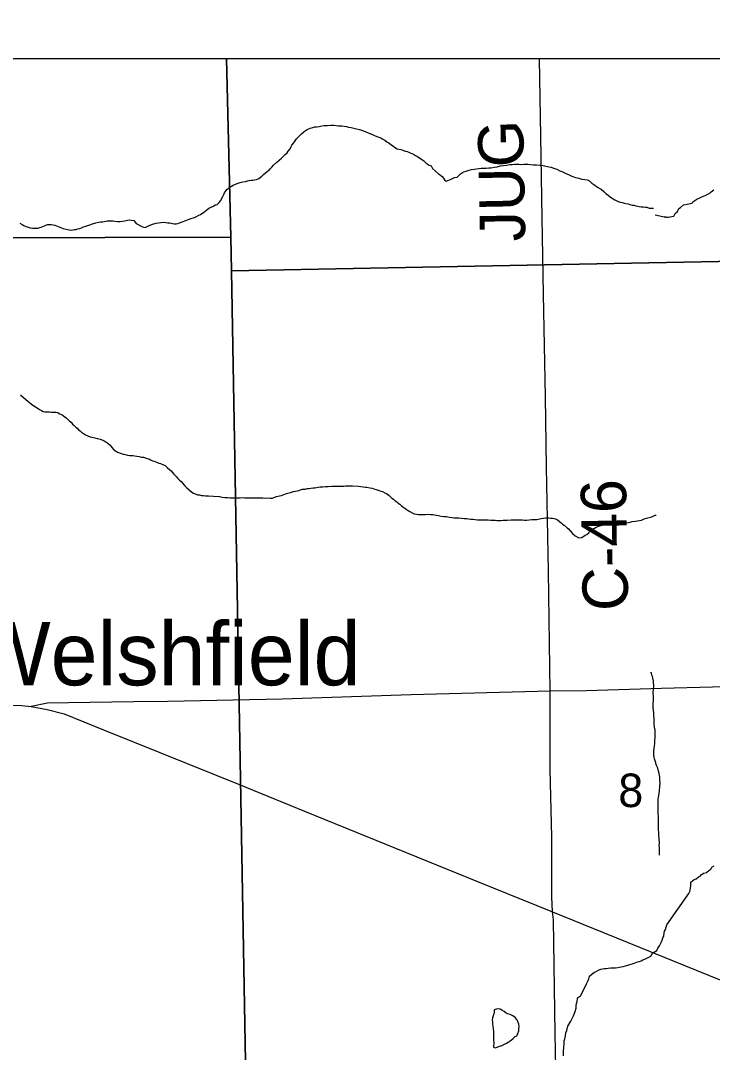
# Model space of a CAD drawing. Extents: x 10.6 to 44.6, y -2.6 to 23.4.
# Drawn here: x 17.902 to 18.767, y 17.784 to 19.074 of the extents above; entities that cross this region are included whole.
import ezdxf

# ---------------------------------------------------------------- set-up
doc = ezdxf.new("R2010")
doc.units = 0
for name, color, linetype in [('GM_X_County_Road', 7, 'Continuous'), ('GM_X_County_Road_Text', 7, 'Continuous'), ('GM_X_Minor_Lake', 7, 'Continuous'), ('GM_X_Minor_River', 7, 'Continuous'), ('GM_X_Section', 7, 'Continuous'), ('GM_X_Section_Text', 7, 'Continuous'), ('GM_X_Township_Road', 7, 'Continuous'), ('GM_X_Unincorporated_Text', 7, 'Continuous'), ('GM_X_US_Route', 7, 'Continuous'), ('SH_Border', 7, 'Continuous')]:
    doc.layers.add(name, color=color, linetype=linetype)

msp = doc.modelspace()

# ---------------------------------------------------------------- linework, layer by layer
at = {"layer": 'GM_X_County_Road'}
for points in [[(18.5638, 18.2353), (18.5617, 18.3854), (18.5592, 18.5158), (18.5581, 18.6037), (18.5556, 18.7321), (18.5539, 18.8276), (18.5525, 18.9292), (18.5508, 19.0263)], [(18.5668, 17.9597), (18.5662, 17.9782), (18.5662, 18.0107), (18.566, 18.0527), (18.564, 18.1379), (18.5638, 18.2353)], [(18.5905, 16.6049), (18.5903, 16.6355), (18.5888, 16.722), (18.5871, 16.8327), (18.5864, 16.8707), (18.5837, 17.0419), (18.5822, 17.1636), (18.5811, 17.2351), (18.578, 17.426), (18.577, 17.4889), (18.5741, 17.6053), (18.5717, 17.7206), (18.5702, 17.8073), (18.568, 17.9494), (18.5668, 17.9597)]]:
    msp.add_lwpolyline(points, dxfattribs=at)
at = {"layer": 'GM_X_Minor_Lake'}
for points in [[(18.494, 17.8371), (18.4941, 17.8341), (18.4934, 17.8318), (18.4927, 17.8295), (18.492, 17.8268), (18.4916, 17.8241), (18.4917, 17.8219), (18.4918, 17.8192), (18.4922, 17.8165), (18.4926, 17.8131), (18.4931, 17.8097), (18.4931, 17.8078), (18.4932, 17.8059), (18.4932, 17.8029), (18.4933, 17.8006), (18.4934, 17.7945), (18.4931, 17.7926), (18.4931, 17.7903), (18.495, 17.7896), (18.4977, 17.7904), (18.5007, 17.7913), (18.5026, 17.7921), (18.5045, 17.7929), (18.5067, 17.7941), (18.5094, 17.7953), (18.5113, 17.7964), (18.5139, 17.798), (18.5173, 17.8007), (18.5202, 17.8035), (18.5221, 17.8046), (18.5236, 17.8073), (18.5246, 17.8108), (18.525, 17.8135), (18.5253, 17.8157), (18.5249, 17.8192), (18.5236, 17.8222), (18.5221, 17.8248), (18.5201, 17.8274), (18.5174, 17.8296), (18.5139, 17.8311), (18.5109, 17.8318), (18.509, 17.8329), (18.5063, 17.8347), (18.5036, 17.8366), (18.5013, 17.8376), (18.4982, 17.8383), (18.494, 17.8371)], [(18.494, 17.8371), (18.4941, 17.8341), (18.4934, 17.8318), (18.4927, 17.8295), (18.492, 17.8268), (18.4916, 17.8241), (18.4917, 17.8219), (18.4918, 17.8192), (18.4922, 17.8165), (18.4926, 17.8131), (18.4931, 17.8097), (18.4931, 17.8078), (18.4932, 17.8059), (18.4932, 17.8029), (18.4933, 17.8006), (18.4934, 17.7945), (18.4931, 17.7926), (18.4931, 17.7903), (18.495, 17.7896), (18.4977, 17.7904), (18.5007, 17.7913), (18.5026, 17.7921), (18.5045, 17.7929), (18.5067, 17.7941)], [(18.5067, 17.7941), (18.5094, 17.7953), (18.5113, 17.7964), (18.5139, 17.798), (18.5173, 17.8007), (18.5202, 17.8035), (18.5221, 17.8046), (18.5236, 17.8073), (18.5246, 17.8108), (18.525, 17.8135), (18.5253, 17.8157), (18.5249, 17.8192), (18.5236, 17.8222), (18.5221, 17.8248), (18.5201, 17.8274), (18.5174, 17.8296), (18.5139, 17.8311), (18.5109, 17.8318), (18.509, 17.8329), (18.5063, 17.8347), (18.5036, 17.8366), (18.5013, 17.8376), (18.4982, 17.8383), (18.494, 17.8371)]]:
    msp.add_lwpolyline(points, dxfattribs=at)
at = {"layer": 'GM_X_Minor_River'}
for points in [[(18.0196, 18.8233), (18.0231, 18.823), (18.0265, 18.8227), (18.0292, 18.8231), (18.0318, 18.8236), (18.0337, 18.824), (18.0356, 18.8244), (18.0379, 18.8248), (18.0402, 18.8245), (18.0432, 18.8242), (18.0463, 18.8205), (18.0536, 18.8168), (18.0556, 18.8157), (18.0575, 18.8154), (18.0616, 18.8174), (18.0669, 18.8194), (18.0714, 18.8206), (18.0741, 18.8211), (18.0802, 18.8219), (18.0836, 18.8216), (18.0859, 18.8213), (18.0885, 18.821), (18.0916, 18.8203), (18.0939, 18.82), (18.0962, 18.82), (18.0984, 18.8204), (18.1007, 18.8212), (18.1037, 18.8225), (18.1086, 18.8241), (18.1128, 18.8257), (18.1162, 18.8269), (18.1192, 18.8277), (18.1218, 18.8293), (18.1248, 18.8309), (18.1267, 18.8317), (18.1286, 18.8329), (18.1305, 18.8341), (18.1324, 18.8356), (18.1346, 18.8376), (18.1372, 18.8395), (18.1399, 18.8407), (18.1429, 18.8419), (18.1451, 18.8435), (18.1474, 18.8443), (18.15, 18.8466), (18.1519, 18.8486), (18.1548, 18.8543), (18.1559, 18.8566), (18.1566, 18.8589), (18.1595, 18.8628), (18.1629, 18.8655), (18.1655, 18.8671), (18.1678, 18.8683), (18.1704, 18.8695), (18.1738, 18.8707), (18.1765, 18.8715), (18.1799, 18.8724), (18.1829, 18.8728), (18.1856, 18.8736), (18.1878, 18.8741), (18.1901, 18.8745), (18.1924, 18.8745), (18.1943, 18.875), (18.1966, 18.8754), (18.1996, 18.8766), (18.2033, 18.8797), (18.2056, 18.8817), (18.2082, 18.8836), (18.2104, 18.8856), (18.2123, 18.8868), (18.2138, 18.8887), (18.216, 18.891), (18.2182, 18.8933), (18.2224, 18.8969), (18.2253, 18.8996), (18.2279, 18.9019), (18.2302, 18.9042), (18.2328, 18.9066), (18.235, 18.9089), (18.2365, 18.9108), (18.2387, 18.9139), (18.2402, 18.9166), (18.2409, 18.9185), (18.2435, 18.9213), (18.245, 18.9236), (18.2468, 18.9263), (18.2532, 18.9325), (18.2565, 18.9356), (18.2603, 18.938), (18.264, 18.9396), (18.2671, 18.9404), (18.2697, 18.9412), (18.2724, 18.9413), (18.275, 18.9417), (18.2784, 18.9425), (18.2815, 18.943), (18.2857, 18.9431), (18.2898, 18.9432), (18.2933, 18.9432), (18.2963, 18.9429), (18.2994, 18.9426)], [(18.2994, 18.9426), (18.3036, 18.9423), (18.3062, 18.942), (18.3093, 18.9417), (18.3119, 18.941), (18.315, 18.9403), (18.3184, 18.9396), (18.3219, 18.9389), (18.3257, 18.9379), (18.3292, 18.9368), (18.3326, 18.9353), (18.3364, 18.9339), (18.3418, 18.9317), (18.3453, 18.9299), (18.3487, 18.9289), (18.3522, 18.9274), (18.3549, 18.9259), (18.3572, 18.9245), (18.3599, 18.9226), (18.3622, 18.9212), (18.3649, 18.9193), (18.3668, 18.9178), (18.3695, 18.916), (18.3726, 18.9138), (18.3772, 18.9127), (18.3799, 18.912), (18.3826, 18.911), (18.3853, 18.9103), (18.3872, 18.9095), (18.3891, 18.9088), (18.3929, 18.907), (18.3956, 18.9055), (18.3983, 18.9041), (18.4061, 18.8986), (18.4088, 18.896), (18.4126, 18.8934), (18.4153, 18.8923), (18.4169, 18.8893), (18.4208, 18.886), (18.4243, 18.8826), (18.427, 18.8808), (18.4289, 18.8793), (18.4305, 18.877), (18.432, 18.8748), (18.434, 18.8733), (18.44, 18.8757), (18.4442, 18.8777), (18.4476, 18.8785), (18.452, 18.8824), (18.4543, 18.884), (18.4562, 18.8848), (18.4588, 18.886), (18.4626, 18.8872), (18.4656, 18.8877), (18.469, 18.8885), (18.4778, 18.8895), (18.4808, 18.8895), (18.4838, 18.8896), (18.4873, 18.89), (18.4903, 18.8901), (18.4941, 18.8906), (18.4975, 18.8914), (18.5017, 18.8923), (18.5055, 18.8927), (18.5096, 18.8932), (18.5134, 18.894), (18.5165, 18.8941), (18.5195, 18.8945), (18.5225, 18.8946), (18.5252, 18.8947), (18.5275, 18.8943), (18.5309, 18.8944), (18.5332, 18.8945), (18.5362, 18.8945), (18.5393, 18.8942), (18.5431, 18.8939), (18.5469, 18.8936), (18.5515, 18.8933), (18.5553, 18.8927), (18.5587, 18.892), (18.5622, 18.8913), (18.5652, 18.891), (18.5683, 18.8895), (18.5725, 18.8881), (18.576, 18.8863), (18.5798, 18.8848), (18.5836, 18.883), (18.5867, 18.8816), (18.591, 18.8794), (18.5955, 18.878), (18.5998, 18.8769), (18.6036, 18.8758), (18.6074, 18.8752), (18.6101, 18.8748), (18.612, 18.8745), (18.6159, 18.8708), (18.6186, 18.869), (18.6232, 18.8656), (18.6259, 18.8642), (18.6278, 18.8631), (18.6309, 18.8605)], [(18.6309, 18.8605), (18.6336, 18.8579), (18.6367, 18.8557), (18.6394, 18.8534), (18.6414, 18.852), (18.6448, 18.8501), (18.6483, 18.8483), (18.6514, 18.8472), (18.654, 18.8465), (18.6563, 18.8458), (18.6586, 18.8455), (18.6613, 18.8448), (18.6636, 18.8441), (18.6663, 18.8434), (18.6686, 18.8431), (18.6712, 18.8424), (18.6735, 18.842), (18.6754, 18.8417), (18.6777, 18.8414), (18.6804, 18.8414), (18.6831, 18.8407), (18.685, 18.8407), (18.6877, 18.8397), (18.6907, 18.8394), (18.693, 18.8394), (18.693, 18.8394)], [(18.6951, 18.8313), (18.7088, 18.8283), (18.7065, 18.8286), (18.7088, 18.8283), (18.7118, 18.8283), (18.7137, 18.8287), (18.716, 18.8291), (18.7186, 18.8295), (18.7201, 18.8329), (18.7231, 18.8352), (18.725, 18.839), (18.7269, 18.8402), (18.7306, 18.8436), (18.7333, 18.844), (18.7416, 18.8456), (18.7424, 18.8475), (18.7473, 18.8506), (18.7511, 18.8525), (18.7537, 18.8537), (18.7556, 18.8545), (18.7586, 18.8556), (18.7613, 18.8572), (18.7636, 18.8583), (18.7654, 18.8599), (18.7685, 18.8625)], [(17.901, 18.8207), (17.9037, 18.8193), (17.906, 18.8178), (17.9083, 18.8167), (17.9102, 18.816), (17.9137, 18.8149), (17.9171, 18.8146), (17.9205, 18.8147), (17.9232, 18.8147), (17.9259, 18.8152), (17.9277, 18.8156), (17.9296, 18.8164), (17.9315, 18.8176), (17.9334, 18.8184), (17.9353, 18.8192), (17.9383, 18.8193), (17.9402, 18.8189), (17.9425, 18.8186), (17.9448, 18.8183), (17.9552, 18.8143), (17.9586, 18.8132), (17.9624, 18.8126), (17.9655, 18.8122), (17.9689, 18.8127), (17.9712, 18.8127), (17.9731, 18.8135), (17.9757, 18.814), (17.978, 18.8148), (17.9806, 18.816), (17.9832, 18.8172), (17.9859, 18.818), (17.9882, 18.8188), (17.9919, 18.82), (17.9961, 18.8213), (17.9995, 18.8221), (18.0018, 18.8225), (18.0044, 18.8226), (18.0063, 18.823), (18.0082, 18.8234), (18.0101, 18.8235), (18.0124, 18.8235), (18.0151, 18.8236), (18.0173, 18.8236), (18.0196, 18.8233)], [(17.9018, 18.606), (17.9049, 18.603), (17.9084, 18.6001), (17.9153, 18.5945), (17.9184, 18.5923), (17.9203, 18.5912), (17.9227, 18.5897), (17.9254, 18.5879), (17.928, 18.5864), (17.93, 18.5853), (17.9326, 18.585), (17.9357, 18.5847), (17.938, 18.5848), (17.9406, 18.5844), (17.9433, 18.5845), (17.946, 18.5842), (17.9483, 18.5838), (17.9506, 18.5824), (17.9533, 18.5813)], [(17.9533, 18.5813), (17.9556, 18.5798), (17.9587, 18.5772), (17.9614, 18.575), (17.9629, 18.5731), (17.9649, 18.5717), (17.9668, 18.5694), (17.9688, 18.5676), (17.9707, 18.5657), (17.9726, 18.5642), (17.9742, 18.5624), (17.9761, 18.5609), (17.9781, 18.5594), (17.9804, 18.5576), (17.9831, 18.5561), (17.9889, 18.5536), (17.9908, 18.5532), (17.9946, 18.5522), (17.9976, 18.5515), (17.9996, 18.5511), (18.0015, 18.5508), (18.0045, 18.5493), (18.0065, 18.5486), (18.0084, 18.5475), (18.0111, 18.5457), (18.0138, 18.5431), (18.0158, 18.5401), (18.0185, 18.5375), (18.0204, 18.536), (18.0231, 18.5342), (18.0269, 18.5331), (18.03, 18.532), (18.0327, 18.5313), (18.0354, 18.5306), (18.0384, 18.5303), (18.0403, 18.53), (18.0422, 18.53), (18.0445, 18.5297), (18.0472, 18.5294), (18.0499, 18.529), (18.0529, 18.5283), (18.0556, 18.528), (18.0579, 18.5273), (18.0598, 18.5266), (18.0621, 18.5259), (18.0644, 18.5248), (18.0667, 18.5237), (18.069, 18.523), (18.0709, 18.5223), (18.0728, 18.5216), (18.0748, 18.5208), (18.0767, 18.5201), (18.0805, 18.5187), (18.0824, 18.5176), (18.0851, 18.5154), (18.0883, 18.5124), (18.0902, 18.5109), (18.0917, 18.509), (18.0933, 18.5068), (18.0964, 18.5038), (18.0984, 18.5016), (18.1003, 18.4993), (18.1026, 18.4975), (18.1042, 18.4956), (18.1066, 18.4926), (18.1093, 18.49), (18.1124, 18.4871), (18.1159, 18.4845), (18.1182, 18.483), (18.1212, 18.4819), (18.1232, 18.4812), (18.1254, 18.4809), (18.1281, 18.4802), (18.1304, 18.4802), (18.1331, 18.4799), (18.1369, 18.4796), (18.143, 18.4794), (18.1506, 18.4788), (18.1536, 18.4781), (18.1571, 18.4778), (18.1605, 18.4775), (18.1636, 18.4772), (18.1666, 18.4772), (18.17, 18.4773), (18.1727, 18.4774), (18.1746, 18.4774), (18.1765, 18.4774), (18.1791, 18.4775), (18.1818, 18.4772), (18.1852, 18.4772), (18.1894, 18.4773), (18.1936, 18.4774), (18.2046, 18.4773), (18.2081, 18.477), (18.2115, 18.4771), (18.2142, 18.4767), (18.2164, 18.4768), (18.2217, 18.4788), (18.2255, 18.4796), (18.2282, 18.4801), (18.2342, 18.4825)], [(18.2342, 18.4825), (18.2391, 18.4841), (18.2429, 18.485), (18.2456, 18.4854), (18.2478, 18.4862), (18.2497, 18.4866), (18.2516, 18.4874), (18.2543, 18.4879), (18.2577, 18.4883), (18.2603, 18.4888), (18.2626, 18.4888), (18.2649, 18.4892), (18.2675, 18.4897), (18.2698, 18.4897), (18.2717, 18.4901), (18.274, 18.4906), (18.2762, 18.491), (18.2797, 18.4911), (18.2831, 18.4915), (18.2865, 18.4916), (18.2911, 18.4917), (18.2941, 18.4918), (18.2968, 18.4918), (18.2991, 18.4919), (18.3013, 18.4919), (18.3032, 18.492), (18.3059, 18.492), (18.3082, 18.4921), (18.3108, 18.4921), (18.3143, 18.4922), (18.3169, 18.4923), (18.3245, 18.4917), (18.3272, 18.4913), (18.3303, 18.491), (18.3329, 18.4907), (18.3348, 18.4904), (18.3387, 18.4897), (18.3413, 18.4894), (18.3436, 18.4887), (18.3463, 18.4876), (18.3501, 18.4865), (18.3524, 18.4858), (18.3544, 18.4851), (18.3574, 18.4836), (18.3594, 18.4825), (18.3628, 18.4803), (18.3659, 18.477), (18.3679, 18.4755), (18.3702, 18.4736), (18.3721, 18.4722), (18.3741, 18.4707), (18.376, 18.4692), (18.3779, 18.4674), (18.3799, 18.4659), (18.3822, 18.4644), (18.3841, 18.4629), (18.3864, 18.4615), (18.3884, 18.46), (18.3914, 18.4585), (18.3941, 18.4574), (18.3968, 18.4567), (18.3995, 18.4564), (18.4052, 18.4565), (18.4082, 18.4566), (18.4101, 18.4567), (18.4143, 18.4564), (18.4173, 18.4564), (18.4216, 18.4554), (18.4242, 18.4551), (18.4277, 18.4544), (18.4311, 18.4541), (18.4341, 18.4538), (18.4361, 18.4534), (18.4383, 18.4531), (18.4414, 18.4528), (18.4441, 18.4524), (18.4471, 18.4521), (18.4498, 18.4522), (18.4532, 18.4519), (18.4563, 18.4516), (18.4597, 18.4513), (18.462, 18.4509), (18.4646, 18.4506), (18.4673, 18.4507), (18.47, 18.4503), (18.473, 18.4497), (18.4776, 18.4498), (18.4863, 18.4496), (18.4894, 18.4493), (18.4924, 18.4493), (18.4951, 18.4494), (18.4974, 18.449), (18.5001, 18.4491), (18.5023, 18.4491), (18.5054, 18.4492), (18.5103, 18.4493), (18.5153, 18.4498), (18.5202, 18.4499), (18.5251, 18.4496), (18.5293, 18.4497), (18.532, 18.4494)], [(18.532, 18.4494), (18.5343, 18.4495), (18.5411, 18.45), (18.5445, 18.4501), (18.5472, 18.4501), (18.5529, 18.4514), (18.5586, 18.4523), (18.562, 18.4523), (18.5647, 18.452), (18.5669, 18.4517), (18.5689, 18.4514), (18.5708, 18.451), (18.5731, 18.4499), (18.5758, 18.4477), (18.5777, 18.4462), (18.5793, 18.4444), (18.5816, 18.4429), (18.5851, 18.4399), (18.587, 18.4384), (18.589, 18.4362), (18.5917, 18.4328), (18.5952, 18.4299), (18.5998, 18.4273), (18.6036, 18.4278), (18.6077, 18.4305), (18.61, 18.4313), (18.6126, 18.4337), (18.6133, 18.4356), (18.6152, 18.436), (18.6174, 18.4383), (18.6193, 18.4395), (18.6216, 18.4407), (18.6235, 18.4415), (18.6261, 18.4423), (18.6291, 18.4432), (18.631, 18.4436), (18.6333, 18.444), (18.6363, 18.4445), (18.6401, 18.4445), (18.6443, 18.445), (18.6477, 18.4451), (18.6519, 18.4452), (18.6546, 18.4456), (18.6569, 18.4457), (18.6591, 18.4461), (18.6618, 18.4465), (18.6641, 18.447), (18.6667, 18.4478), (18.6701, 18.4482), (18.6731, 18.4487), (18.6758, 18.4491), (18.6781, 18.4495), (18.6815, 18.4508), (18.6845, 18.452), (18.6913, 18.4536), (18.6951, 18.4556), (18.6966, 18.4556)], [(18.7007, 18.0304), (18.7006, 18.0316), (18.7006, 18.0339), (18.7005, 18.0365), (18.7005, 18.0396), (18.7004, 18.043), (18.7007, 18.0457), (18.7007, 18.0476), (18.7003, 18.0495), (18.7002, 18.0521), (18.6998, 18.0548), (18.6997, 18.0578), (18.6996, 18.0627), (18.6995, 18.0665), (18.6995, 18.07), (18.6994, 18.0738), (18.6993, 18.0783), (18.6992, 18.0825), (18.6991, 18.0852), (18.6991, 18.0874), (18.699, 18.0931), (18.6992, 18.0977), (18.6992, 18.1004), (18.6995, 18.103), (18.6998, 18.1049), (18.7002, 18.108), (18.7005, 18.1099), (18.7005, 18.1122), (18.7011, 18.1156), (18.7011, 18.1175), (18.7014, 18.1194), (18.7014, 18.1213), (18.7013, 18.1243), (18.7013, 18.1278), (18.7008, 18.13), (18.7004, 18.1327), (18.6996, 18.1353), (18.6984, 18.1391), (18.6975, 18.1417), (18.6964, 18.1436), (18.6959, 18.1459), (18.6951, 18.1482), (18.6943, 18.1508), (18.6939, 18.1527), (18.6938, 18.1553), (18.6938, 18.158), (18.6937, 18.1607), (18.694, 18.1637), (18.6943, 18.1671), (18.6947, 18.1698), (18.695, 18.1717), (18.695, 18.174), (18.6953, 18.1767), (18.6952, 18.1805), (18.6951, 18.1835), (18.6951, 18.1869), (18.6946, 18.1903), (18.6942, 18.1937), (18.6941, 18.1968), (18.694, 18.2017), (18.6935, 18.2047), (18.6935, 18.2078), (18.6929, 18.215), (18.6929, 18.2169), (18.6928, 18.2203), (18.6931, 18.2234), (18.6931, 18.2268), (18.693, 18.2294), (18.6929, 18.2336), (18.6932, 18.2386), (18.6935, 18.2408), (18.6935, 18.2431), (18.6931, 18.2458), (18.693, 18.2481), (18.6925, 18.2518), (18.6921, 18.2537), (18.6913, 18.2556), (18.6905, 18.2586), (18.6897, 18.2586), (18.6897, 18.259)], [(18.7097, 17.9432), (18.7375, 17.9823), (18.7387, 17.9849), (18.739, 17.9868), (18.7394, 17.9895), (18.7397, 17.9925), (18.7397, 17.9967), (18.7439, 17.9998), (18.7465, 18.0006), (18.7495, 18.0032), (18.7514, 18.004), (18.7529, 18.0059), (18.7559, 18.0078), (18.7593, 18.0086), (18.7624, 18.0113), (18.765, 18.0129), (18.7661, 18.0155), (18.7692, 18.0171)], [(18.5805, 17.7793), (18.5808, 17.7843), (18.581, 17.7907), (18.5813, 17.7938), (18.5816, 17.7983), (18.5823, 17.8006), (18.583, 17.8044), (18.5837, 17.8083), (18.5847, 17.8109), (18.5861, 17.8167), (18.5898, 17.8228), (18.5931, 17.8294), (18.5953, 17.8347), (18.5963, 17.8389), (18.5966, 17.842), (18.597, 17.845), (18.5977, 17.847), (18.598, 17.8519), (18.6017, 17.8546), (18.6068, 17.8639), (18.6094, 17.8696), (18.6116, 17.8735), (18.6123, 17.8758), (18.613, 17.8792), (18.6167, 17.8819), (18.6193, 17.8839), (18.6216, 17.8847), (18.6246, 17.8867), (18.6272, 17.8879), (18.6295, 17.8883), (18.6318, 17.8887), (18.6341, 17.8888), (18.6367, 17.8892), (18.6398, 17.8893), (18.6428, 17.8894), (18.6455, 17.8894), (18.6485, 17.8899), (18.6504, 17.8903), (18.6527, 17.8907), (18.6553, 17.8911), (18.6583, 17.892), (18.661, 17.8928), (18.6636, 17.8936), (18.6667, 17.8944), (18.6689, 17.8952), (18.6712, 17.896), (18.6731, 17.8968), (18.6757, 17.8973), (18.6776, 17.8981), (18.6799, 17.8993), (18.6825, 17.9005), (18.6855, 17.9021), (18.69, 17.9041), (18.6919, 17.9079), (18.6952, 17.9099), (18.6975, 17.9111), (18.6986, 17.9141), (18.7008, 17.9168), (18.703, 17.9218), (18.7041, 17.9241), (18.7048, 17.9268), (18.7059, 17.9291), (18.7065, 17.9333), (18.7069, 17.9352), (18.708, 17.9375), (18.7097, 17.9432)]]:
    msp.add_lwpolyline(points, dxfattribs=at)
at = {"layer": 'GM_X_Section'}
for points in [[(18.1592, 19.0263), (18.1646, 18.8031), (17.2198, 18.8008), (17.1955, 19.8385), (18.1394, 19.8405), (18.1454, 19.5913)], [(19.0934, 19.0263), (19.1006, 18.7791), (18.1656, 18.7612), (18.1646, 18.8031), (18.1592, 19.0263)]]:
    msp.add_lwpolyline(points, dxfattribs=at)
for points in [[(17.2198, 18.8008), (18.1646, 18.8031), (18.1656, 18.7612), (18.1848, 17.6775), (17.2448, 17.6704)], [(18.1656, 18.7612), (19.1006, 18.7791), (19.125, 17.681), (18.1848, 17.6775)]]:
    msp.add_lwpolyline(points, close=True, dxfattribs=at)
at = {"layer": 'GM_X_Township_Road'}
for points in [[(19.5711, 18.2524), (19.5157, 18.2521), (19.4672, 18.2519), (19.3087, 18.2504), (19.2254, 18.2496), (19.1509, 18.2493), (19.0398, 18.2473), (18.9064, 18.2438), (18.7671, 18.2405), (18.7032, 18.2388), (18.6092, 18.236), (18.5638, 18.2353)], [(18.5638, 18.2353), (18.3902, 18.2308), (18.2287, 18.2254), (18.0858, 18.2227), (18.0433, 18.2223), (17.9885, 18.2215), (17.9356, 18.2203), (17.9152, 18.2164)]]:
    msp.add_lwpolyline(points, dxfattribs=at)
at = {"layer": 'GM_X_US_Route'}
for points in [[(17.7636, 18.2173), (17.8485, 18.2178), (17.8844, 18.2181), (17.9035, 18.2176), (17.9152, 18.2164), (17.9351, 18.2127), (17.9564, 18.2071), (18.0054, 18.1872), (18.0438, 18.1716), (18.1741, 18.1191), (18.2568, 18.0854), (18.4732, 17.9974), (18.5668, 17.9597), (18.6315, 17.9333)], [(18.6315, 17.9333), (18.762, 17.8801), (19.0322, 17.771), (19.2878, 17.6674), (19.4378, 17.6063), (19.483, 17.588)]]:
    msp.add_lwpolyline(points, dxfattribs=at)
at = {"layer": 'SH_Border'}
msp.add_lwpolyline([(17.8388, 19.5913), (19.6562, 19.5913), (19.6562, 19.0263), (17.8388, 19.0263)], close=True, dxfattribs=at)

# ---------------------------------------------------------------- texts
at = {"layer": 'GM_X_County_Road_Text'}
for s, rotation, p in [('JUG', 91.1241, (18.5331, 18.7983)), ('C-46', 91.0286, (18.6617, 18.3363))]:
    msp.add_text(s, height=0.05682, rotation=rotation, dxfattribs=at).set_placement(p)
at = {"layer": 'GM_X_Section_Text'}
msp.add_text('8', height=0.0419, rotation=0, dxfattribs=at).set_placement((18.6492, 18.0905))
at = {"layer": 'GM_X_Unincorporated_Text'}
msp.add_text('Welshfield', height=0.07898, rotation=0, dxfattribs=at).set_placement((17.8397, 18.2428))

doc.saveas('drawing.dxf')
